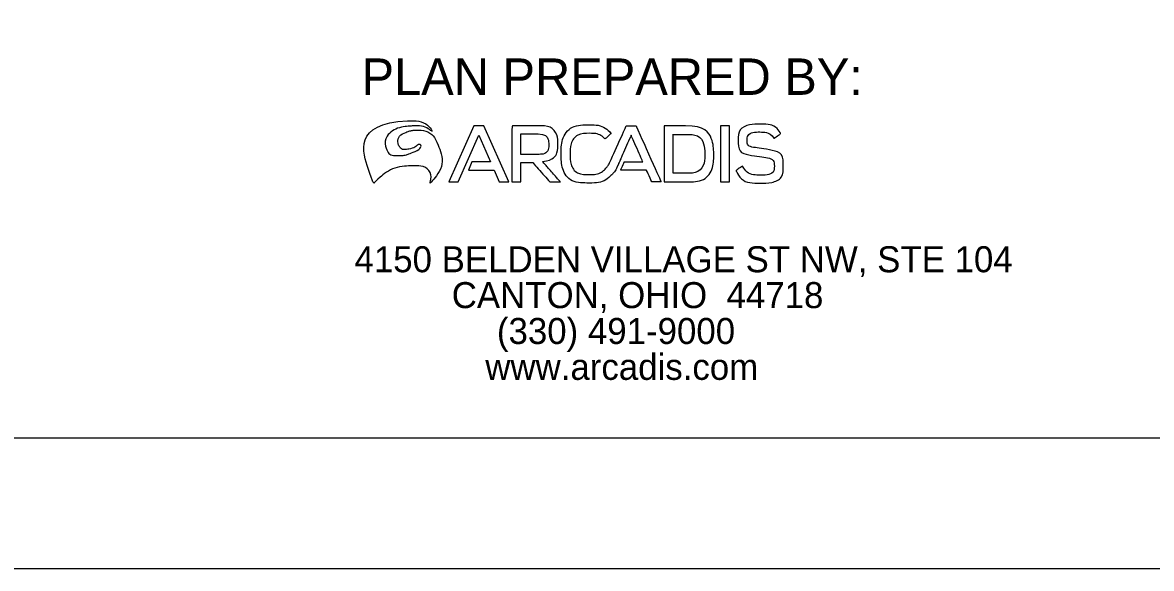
# Model space of a CAD drawing. Extents: x 0 to 34, y 0 to 22.
# Drawn here: x 2.311 to 6.645, y 0 to 2.097 of the extents above; entities that cross this region are included whole.
import ezdxf

# ---------------------------------------------------------------- set-up
doc = ezdxf.new("R2010")
doc.units = 0
for name, color, linetype in [('SH_Border', 7, 'Continuous'), ('SH_Cut_Line', 7, 'Continuous'), ('SH_Data', 7, 'Continuous'), ('SH_Text', 7, 'Continuous')]:
    doc.layers.add(name, color=color, linetype=linetype)

msp = doc.modelspace()

# ---------------------------------------------------------------- linework, layer by layer
at = {"layer": 'SH_Border'}
msp.add_lwpolyline([(1.5, 21.5), (33.5, 21.5), (33.5, 0.5), (1.5, 0.5)], close=True, dxfattribs=at)
at = {"layer": 'SH_Cut_Line'}
msp.add_lwpolyline([(0, 0), (34, 0), (34, 22), (0, 22)], close=True, dxfattribs=at)
at = {"layer": 'SH_Data'}
for p, q in [((4.0438, 1.7006), (3.9471, 1.4851)), ((4.0813, 1.7006), (4.0438, 1.7006)), ((4.1779, 1.4851), (4.0813, 1.7006)), ((5.0249, 1.7006), (4.9908, 1.7006)), ((4.9908, 1.7006), (4.9908, 1.4851)), ((5.0249, 1.4851), (5.0249, 1.7006)), ((3.9837, 1.4851), (4.0625, 1.6643)), ((4.0625, 1.6643), (4.1076, 1.5618)), ((4.0363, 1.5618), (4.0225, 1.5304)), ((4.1076, 1.5618), (4.0363, 1.5618)), ((4.0225, 1.5304), (4.1214, 1.5304)), ((4.1214, 1.5304), (4.1413, 1.4851)), ((3.9471, 1.4851), (3.9837, 1.4851)), ((4.1413, 1.4851), (4.1779, 1.4851)), ((4.9908, 1.4851), (5.0249, 1.4851)), ((4.5025, 1.2425), (4.5025, 1.2425)), ((4.5025, 1.2425), (4.5025, 1.2425)), ((4.5025, 1.2425), (4.5025, 1.2425))]:
    msp.add_line(p, q, dxfattribs=at)
for points, degree in [([(3.789, 1.7203), (3.5771, 1.7109), (3.6583, 1.4783), (3.6583, 1.4783), (3.6769, 1.4984), (3.7364, 1.5462), (3.8198, 1.5466), (3.8199, 1.5466), (3.82, 1.5466), (3.82, 1.5466), (3.8602, 1.5466), (3.8839, 1.5124), (3.8748, 1.4784), (3.8748, 1.4784), (3.9375, 1.5517), (3.9026, 1.6353), (3.891, 1.6632), (3.8598, 1.6839), (3.8233, 1.6839), (3.8109, 1.6839), (3.7979, 1.6815), (3.7849, 1.6762), (3.7543, 1.6639), (3.7502, 1.6362), (3.7565, 1.6234), (3.761, 1.6141), (3.7701, 1.6094), (3.7799, 1.6094), (3.7815, 1.6094), (3.7832, 1.6096), (3.7849, 1.6098), (3.8156, 1.6146), (3.8281, 1.6289), (3.8352, 1.6289), (3.8362, 1.6289), (3.8371, 1.6286), (3.8379, 1.6279), (3.8425, 1.6244), (3.8381, 1.61), (3.7988, 1.5942), (3.7893, 1.5904), (3.7719, 1.5859), (3.7547, 1.5859), (3.7346, 1.5859), (3.7149, 1.592), (3.7082, 1.6122), (3.6959, 1.6498), (3.7401, 1.6947), (3.8066, 1.7), (3.8099, 1.7003), (3.8145, 1.7004), (3.8177, 1.7004), (3.8514, 1.7004), (3.8757, 1.6852), (3.8877, 1.6751), (3.8739, 1.6982), (3.8449, 1.7194), (3.7982, 1.7202), (3.7982, 1.7202), (3.7944, 1.7204), (3.789, 1.7203), (3.789, 1.7203), (3.789, 1.7203), (3.789, 1.7203)], 3), ([(4.3077, 1.563), (4.3501, 1.5692), (4.3661, 1.5993), (4.3661, 1.6301), (4.3661, 1.6664), (4.34, 1.7006), (4.2901, 1.7006), (4.2566, 1.7006), (4.2233, 1.7006), (4.1898, 1.7006), (4.1898, 1.7006), (4.1898, 1.4851), (4.1898, 1.4851), (4.1898, 1.4851), (4.2243, 1.4851), (4.2243, 1.4851), (4.2243, 1.4851), (4.2243, 1.5596), (4.2243, 1.5596), (4.2243, 1.5596), (4.2698, 1.5596), (4.2698, 1.5596), (4.2698, 1.5596), (4.3354, 1.4851), (4.3354, 1.4851), (4.3354, 1.4851), (4.3758, 1.4851), (4.3758, 1.4851)], 3), ([(4.6662, 1.7006), (4.6662, 1.7006), (4.6287, 1.7006), (4.6287, 1.7006), (4.6287, 1.7006), (4.566, 1.5609), (4.566, 1.5609), (4.566, 1.5609), (4.566, 1.5609), (4.566, 1.5609), (4.5592, 1.5476), (4.5518, 1.5391), (4.5492, 1.5363), (4.5342, 1.5214), (4.5121, 1.5132), (4.4922, 1.5132), (4.4365, 1.5132), (4.4131, 1.5523), (4.4128, 1.5916), (4.4125, 1.6313), (4.4374, 1.6717), (4.4922, 1.6717), (4.5122, 1.6717), (4.5325, 1.6646), (4.5479, 1.6495), (4.5479, 1.6495), (4.571, 1.6717), (4.571, 1.6717), (4.5492, 1.6935), (4.5212, 1.7043), (4.4922, 1.7043), (4.4153, 1.7043), (4.3783, 1.648), (4.3787, 1.5913), (4.379, 1.5347), (4.4141, 1.4808), (4.4922, 1.4808), (4.5224, 1.4808), (4.551, 1.491), (4.5732, 1.5129), (4.5732, 1.5129), (4.5869, 1.5266), (4.5957, 1.5468), (4.5957, 1.5468), (4.5984, 1.5529), (4.5984, 1.5529), (4.5984, 1.5529), (4.6047, 1.5673), (4.6047, 1.5673), (4.6047, 1.5673), (4.6047, 1.5673), (4.6047, 1.5673), (4.6047, 1.5673), (4.6474, 1.6643), (4.6474, 1.6643), (4.6474, 1.6643), (4.6925, 1.5618), (4.6925, 1.5618), (4.6925, 1.5618), (4.6212, 1.5618), (4.6212, 1.5618), (4.6212, 1.5618), (4.6074, 1.5304), (4.6074, 1.5304), (4.6074, 1.5304), (4.7063, 1.5304), (4.7063, 1.5304), (4.7063, 1.5304), (4.7262, 1.4852), (4.7262, 1.4852), (4.7262, 1.4852), (4.7628, 1.4852), (4.7628, 1.4852), (4.7628, 1.4852), (4.6662, 1.7006), (4.6662, 1.7006), (4.6662, 1.7006), (4.6662, 1.7006), (4.6662, 1.7006)], 3), ([(4.8563, 1.7006), (4.8563, 1.7006), (4.7748, 1.7006), (4.7748, 1.7006)], 2), ([(4.7748, 1.7006), (4.7748, 1.7006), (4.7748, 1.4852), (4.7748, 1.4852), (4.7748, 1.4852), (4.8563, 1.4852), (4.8563, 1.4852), (4.9317, 1.4852), (4.9656, 1.5403), (4.9644, 1.5947), (4.9634, 1.648), (4.9299, 1.7006), (4.8563, 1.7006)], 3), ([(5.1959, 1.6529), (5.1858, 1.6677), (5.1652, 1.6766), (5.1427, 1.6769), (5.1138, 1.6769), (5.0928, 1.6649), (5.0928, 1.6443), (5.0928, 1.6234), (5.1168, 1.6175), (5.1452, 1.6135), (5.1895, 1.6073), (5.2316, 1.595), (5.2316, 1.5467), (5.2313, 1.4984), (5.1873, 1.4802), (5.1424, 1.4802), (5.1011, 1.4802), (5.0694, 1.4928), (5.0497, 1.5292), (5.0497, 1.5292), (5.0756, 1.5464), (5.0756, 1.5464), (5.091, 1.5202), (5.1178, 1.511), (5.1427, 1.511), (5.1686, 1.511), (5.1972, 1.5196), (5.1972, 1.5467), (5.1972, 1.5701), (5.1722, 1.5781), (5.1421, 1.5821), (5.0993, 1.588), (5.0587, 1.5987), (5.0587, 1.6449), (5.0584, 1.6895), (5.103, 1.7068), (5.1418, 1.7068), (5.1729, 1.7068), (5.204, 1.6994), (5.2221, 1.6704), (5.2221, 1.6704), (5.1959, 1.6529), (5.1959, 1.6529), (5.1959, 1.6529), (5.1959, 1.6529), (5.1959, 1.6529)], 3), ([(4.2243, 1.6692), (4.2243, 1.6692), (4.2901, 1.6692), (4.2901, 1.6692)], 2), ([(4.2901, 1.6692), (4.3184, 1.6692), (4.3311, 1.6489), (4.3311, 1.6295), (4.3311, 1.6092), (4.3184, 1.591), (4.2898, 1.591), (4.2898, 1.591), (4.2243, 1.591), (4.2243, 1.591), (4.2243, 1.591), (4.2243, 1.6692), (4.2243, 1.6692)], 3), ([(4.8089, 1.5184), (4.8089, 1.5184), (4.8089, 1.6677), (4.8089, 1.6677)], 2), ([(4.8089, 1.6677), (4.8089, 1.6677), (4.8563, 1.6677), (4.8563, 1.6677), (4.9071, 1.6677), (4.9293, 1.6313), (4.9302, 1.595), (4.9311, 1.5572), (4.909, 1.5184), (4.8563, 1.5184), (4.8563, 1.5184), (4.8089, 1.5184), (4.8089, 1.5184)], 3), ([(4.3758, 1.4851), (4.3758, 1.4851), (4.3077, 1.563), (4.3077, 1.563)], 2)]:
    msp.add_open_spline(points, degree=degree, dxfattribs=at)

# ---------------------------------------------------------------- texts
for s, p in [('4150 BELDEN VILLAGE ST NW, STE 104', (3.5853, 1.1379)), ('CANTON, OHIO  44718', (3.9587, 1.0001)), ('(330) 491-9000', (4.1321, 0.8623)), ('www.arcadis.com', (4.0875, 0.7245))]:
    msp.add_text(s, height=0.1, dxfattribs=at).set_placement(p)
at = {"layer": 'SH_Text'}
msp.add_text('PLAN PREPARED BY:', height=0.14, dxfattribs=at).set_placement((3.6125, 1.8194))

doc.saveas('drawing.dxf')
